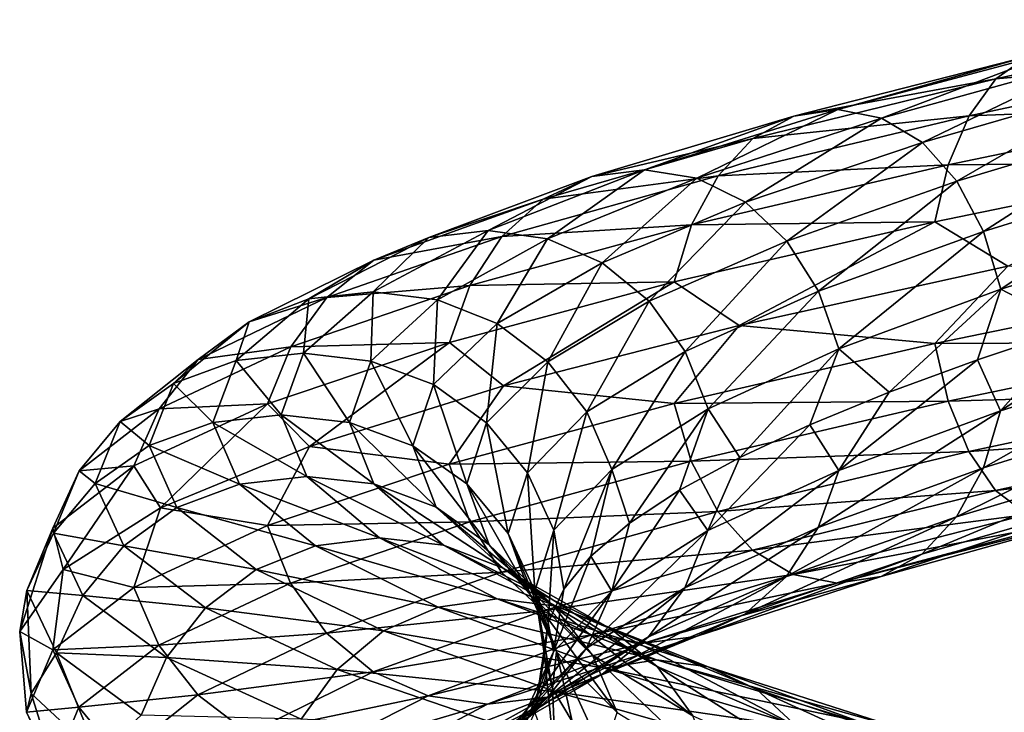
# Model space of a CAD drawing. Header units: metres. Extents: x -109 to 109, y -917 to 389.
# Tile 346 of 656: x -18.97 to -8.7, y -633.51 to -626.28. Entities that reach past the tile are written whole.
import ezdxf

# ---------------------------------------------------------------- set-up
doc = ezdxf.new("R2010")
doc.units = ezdxf.units.M
doc.layers.add('solid_24503124_XXX_01_SW0001', color=7, linetype='CONTINUOUS')

msp = doc.modelspace()

# ---------------------------------------------------------------- linework, layer by layer
at = {"layer": 'solid_24503124_XXX_01_SW0001'}
for points in [[(-5.976475, -626.277588, 17.4974), (-8.784399, -626.89386, 16.208057), (-6.167655, -626.664734, 18.034536)], [(-8.454098, -626.662354, 15.629472), (-8.784399, -626.89386, 16.208057), (-5.976475, -626.277588, 17.4974)], [(-8.098145, -626.593201, 15.009102), (-10.436078, -627.215271, 13.385393), (-8.454098, -626.662354, 15.629472)], [(-9.977529, -627.306458, 12.839866), (-10.436078, -627.215271, 13.385393), (-8.098145, -626.593201, 15.009102)], [(-7.742322, -626.685547, 14.391776), (-9.977529, -627.306458, 12.839866), (-8.098145, -626.593201, 15.009102)], [(-8.454098, -626.662354, 15.629472), (-10.894793, -627.285706, 13.933937), (-8.784399, -626.89386, 16.208057)], [(-10.436078, -627.215271, 13.385393), (-10.894793, -627.285706, 13.933937), (-8.454098, -626.662354, 15.629472)], [(-9.552366, -627.558472, 12.336984), (-9.977529, -627.306458, 12.839866), (-7.742322, -626.685547, 14.391776)], [(-7.412407, -626.938721, 13.822322), (-9.552366, -627.558472, 12.336984), (-7.742322, -626.685547, 14.391776)], [(-6.167655, -626.664734, 18.034536), (-9.065401, -627.281738, 16.703617), (-6.315049, -627.175293, 18.452356)], [(-8.784399, -626.89386, 16.208057), (-9.065401, -627.281738, 16.703617), (-6.167655, -626.664734, 18.034536)], [(-8.784399, -626.89386, 16.208057), (-11.320453, -627.518433, 14.445874), (-9.065401, -627.281738, 16.703617)], [(-10.894793, -627.285706, 13.933937), (-11.320453, -627.518433, 14.445874), (-8.784399, -626.89386, 16.208057)], [(-9.190987, -627.963806, 11.912879), (-9.552366, -627.558472, 12.336984), (-7.412407, -626.938721, 13.822322)], [(-7.131985, -627.345093, 13.341633), (-9.190987, -627.963806, 11.912879), (-7.412407, -626.938721, 13.822322)], [(-10.436078, -627.215271, 13.385393), (-12.453559, -627.844116, 11.379299), (-10.894793, -627.285706, 13.933937)], [(-11.906364, -627.933716, 10.922374), (-12.453559, -627.844116, 11.379299), (-10.436078, -627.215271, 13.385393)], [(-9.977529, -627.306458, 12.839866), (-11.906364, -627.933716, 10.922374), (-10.436078, -627.215271, 13.385393)], [(-6.315049, -627.175293, 18.452356), (-9.282045, -627.792847, 17.089382), (-6.409888, -627.769226, 18.72583)], [(-9.065401, -627.281738, 16.703617), (-9.282045, -627.792847, 17.089382), (-6.315049, -627.175293, 18.452356)], [(-10.894793, -627.285706, 13.933937), (-13.000952, -627.916077, 11.839211), (-11.320453, -627.518433, 14.445874)], [(-12.453559, -627.844116, 11.379299), (-13.000952, -627.916077, 11.839211), (-10.894793, -627.285706, 13.933937)], [(-11.399011, -628.184265, 10.50164), (-11.906364, -627.933716, 10.922374), (-9.977529, -627.306458, 12.839866)], [(-9.065401, -627.281738, 16.703617), (-11.682579, -627.907288, 14.884733), (-9.282045, -627.792847, 17.089382)], [(-11.320453, -627.518433, 14.445874), (-11.682579, -627.907288, 14.884733), (-9.065401, -627.281738, 16.703617)], [(-9.552366, -627.558472, 12.336984), (-11.399011, -628.184265, 10.50164), (-9.977529, -627.306458, 12.839866)], [(-8.912709, -628.488281, 11.590008), (-9.190987, -627.963806, 11.912879), (-7.131985, -627.345093, 13.341633)], [(-6.916048, -627.870361, 12.975189), (-8.912709, -628.488281, 11.590008), (-7.131985, -627.345093, 13.341633)], [(-11.320453, -627.518433, 14.445874), (-13.508899, -628.150208, 12.268903), (-11.682579, -627.907288, 14.884733)], [(-13.000952, -627.916077, 11.839211), (-13.508899, -628.150208, 12.268903), (-11.320453, -627.518433, 14.445874)], [(-10.967769, -628.588379, 10.147362), (-11.399011, -628.184265, 10.50164), (-9.552366, -627.558472, 12.336984)], [(-9.190987, -627.963806, 11.912879), (-10.967769, -628.588379, 10.147362), (-9.552366, -627.558472, 12.336984)], [(-12.453559, -627.844116, 11.379299), (-14.085678, -628.478516, 9.050727), (-13.000952, -627.916077, 11.839211)], [(-13.46677, -628.566345, 8.696571), (-14.085678, -628.478516, 9.050727), (-12.453559, -627.844116, 11.379299)], [(-11.906364, -627.933716, 10.922374), (-13.46677, -628.566345, 8.696571), (-12.453559, -627.844116, 11.379299)], [(-9.282045, -627.792847, 17.089382), (-11.961768, -628.419189, 15.226783), (-9.421443, -628.387146, 17.342232)], [(-11.682579, -627.907288, 14.884733), (-11.961768, -628.419189, 15.226783), (-9.282045, -627.792847, 17.089382)], [(-6.409888, -627.769226, 18.72583), (-9.421443, -628.387146, 17.342232), (-8.659699, -628.852173, 17.876352)], [(-9.282045, -627.792847, 17.089382), (-9.421443, -628.387146, 17.342232), (-6.409888, -627.769226, 18.72583)], [(-13.000952, -627.916077, 11.839211), (-14.704811, -628.552307, 9.407832), (-13.508899, -628.150208, 12.268903)], [(-14.085678, -628.478516, 9.050727), (-14.704811, -628.552307, 9.407832), (-13.000952, -627.916077, 11.839211)], [(-11.682579, -627.907288, 14.884733), (-13.941031, -628.540283, 12.637792), (-11.961768, -628.419189, 15.226783)], [(-13.508899, -628.150208, 12.268903), (-13.941031, -628.540283, 12.637792), (-11.682579, -627.907288, 14.884733)], [(-12.892925, -628.815247, 8.371126), (-13.46677, -628.566345, 8.696571), (-11.906364, -627.933716, 10.922374)], [(-11.399011, -628.184265, 10.50164), (-12.892925, -628.815247, 8.371126), (-11.906364, -627.933716, 10.922374)], [(-8.734145, -629.091125, 11.387477), (-8.912709, -628.488281, 11.590008), (-6.916048, -627.870361, 12.975189)], [(-6.777487, -628.473633, 12.744699), (-8.734145, -629.091125, 11.387477), (-6.916048, -627.870361, 12.975189)], [(-10.635695, -629.111938, 9.878259), (-10.967769, -628.588379, 10.147362), (-9.190987, -627.963806, 11.912879)], [(-8.912709, -628.488281, 11.590008), (-10.635695, -629.111938, 9.878259), (-9.190987, -627.963806, 11.912879)], [(-13.508899, -628.150208, 12.268903), (-15.279328, -628.788086, 9.742125), (-13.941031, -628.540283, 12.637792)], [(-14.704811, -628.552307, 9.407832), (-15.279328, -628.788086, 9.742125), (-13.508899, -628.150208, 12.268903)], [(-12.405167, -629.217957, 8.097839), (-12.892925, -628.815247, 8.371126), (-11.399011, -628.184265, 10.50164)], [(-10.967769, -628.588379, 10.147362), (-12.405167, -629.217957, 8.097839), (-11.399011, -628.184265, 10.50164)], [(-11.961768, -628.419189, 15.226783), (-14.274194, -629.053101, 12.925896), (-12.141411, -629.013916, 15.451504)], [(-13.941031, -628.540283, 12.637792), (-14.274194, -629.053101, 12.925896), (-11.961768, -628.419189, 15.226783)], [(-9.421443, -628.387146, 17.342232), (-12.141411, -629.013916, 15.451504), (-11.462812, -629.471924, 16.126774)], [(-11.961768, -628.419189, 15.226783), (-12.141411, -629.013916, 15.451504), (-9.421443, -628.387146, 17.342232)], [(-9.421443, -628.387146, 17.342232), (-11.462812, -629.471924, 16.126774), (-8.659699, -628.852173, 17.876352)], [(-14.704811, -628.552307, 9.407832), (-15.956569, -629.193054, 6.716313), (-15.279328, -628.788086, 9.742125)], [(-15.284733, -629.11731, 6.472969), (-15.956569, -629.193054, 6.716313), (-14.704811, -628.552307, 9.407832)], [(-13.941031, -628.540283, 12.637792), (-15.768094, -629.179565, 10.029854), (-14.274194, -629.053101, 12.925896)], [(-15.279328, -628.788086, 9.742125), (-15.768094, -629.179565, 10.029854), (-13.941031, -628.540283, 12.637792)], [(-14.085678, -628.478516, 9.050727), (-15.284733, -629.11731, 6.472969), (-14.704811, -628.552307, 9.407832)], [(-14.613139, -629.203125, 6.232532), (-15.284733, -629.11731, 6.472969), (-14.085678, -628.478516, 9.050727)], [(-13.46677, -628.566345, 8.696571), (-14.613139, -629.203125, 6.232532), (-14.085678, -628.478516, 9.050727)], [(-13.990445, -629.450195, 6.012525), (-14.613139, -629.203125, 6.232532), (-13.46677, -628.566345, 8.696571)], [(-12.892925, -628.815247, 8.371126), (-13.990445, -629.450195, 6.012525), (-13.46677, -628.566345, 8.696571)], [(-10.422613, -629.714172, 9.71023), (-10.635695, -629.111938, 9.878259), (-8.912709, -628.488281, 11.590008)], [(-8.734145, -629.091125, 11.387477), (-10.422613, -629.714172, 9.71023), (-8.912709, -628.488281, 11.590008)], [(-6.777487, -628.473633, 12.744699), (-7.968776, -629.491333, 11.871436), (-8.734145, -629.091125, 11.387477)], [(-12.029572, -629.740417, 7.891104), (-12.405167, -629.217957, 8.097839), (-10.967769, -628.588379, 10.147362)], [(-10.635695, -629.111938, 9.878259), (-12.029572, -629.740417, 7.891104), (-10.967769, -628.588379, 10.147362)], [(-15.279328, -628.788086, 9.742125), (-16.579992, -629.430664, 6.945043), (-15.768094, -629.179565, 10.029854)], [(-15.956569, -629.193054, 6.716313), (-16.579992, -629.430664, 6.945043), (-15.279328, -628.788086, 9.742125)], [(-13.461165, -629.851318, 5.82886), (-13.990445, -629.450195, 6.012525), (-12.892925, -628.815247, 8.371126)], [(-12.405167, -629.217957, 8.097839), (-13.461165, -629.851318, 5.82886), (-12.892925, -628.815247, 8.371126)], [(-8.659699, -628.852173, 17.876352), (-11.462812, -629.471924, 16.126774), (-9.422402, -629.657349, 17.366072)], [(-8.659699, -628.852173, 17.876352), (-9.422402, -629.657349, 17.366072), (-6.410541, -629.039429, 18.749811)], [(-14.274194, -629.053101, 12.925896), (-16.144918, -629.693481, 10.255386), (-14.488564, -629.648499, 13.115907)], [(-15.768094, -629.179565, 10.029854), (-16.144918, -629.693481, 10.255386), (-14.274194, -629.053101, 12.925896)], [(-12.141411, -629.013916, 15.451504), (-14.488564, -629.648499, 13.115907), (-13.923342, -630.10083, 13.913366)], [(-14.274194, -629.053101, 12.925896), (-14.488564, -629.648499, 13.115907), (-12.141411, -629.013916, 15.451504)], [(-12.141411, -629.013916, 15.451504), (-13.923342, -630.10083, 13.913366), (-11.462812, -629.471924, 16.126774)], [(-6.410541, -629.039429, 18.749811), (-9.422402, -629.657349, 17.366072), (-6.316271, -629.643127, 18.498821)], [(-15.768094, -629.179565, 10.029854), (-17.110365, -629.823792, 7.142966), (-16.144918, -629.693481, 10.255386)], [(-16.579992, -629.430664, 6.945043), (-17.110365, -629.823792, 7.142966), (-15.768094, -629.179565, 10.029854)], [(-15.284733, -629.11731, 6.472969), (-16.011827, -629.759033, 3.725676), (-15.956569, -629.193054, 6.716313)], [(-15.308287, -629.842712, 3.606407), (-16.011827, -629.759033, 3.725676), (-15.284733, -629.11731, 6.472969)], [(-14.613139, -629.203125, 6.232532), (-15.308287, -629.842712, 3.606407), (-15.284733, -629.11731, 6.472969)], [(-11.788564, -630.341919, 7.763095), (-12.029572, -629.740417, 7.891104), (-10.635695, -629.111938, 9.878259)], [(-10.422613, -629.714172, 9.71023), (-11.788564, -630.341919, 7.763095), (-10.635695, -629.111938, 9.878259)], [(-8.734145, -629.091125, 11.387477), (-9.897945, -630.168091, 10.166389), (-10.422613, -629.714172, 9.71023)], [(-8.734145, -629.091125, 11.387477), (-8.975469, -629.829346, 11.063806), (-9.897945, -630.168091, 10.166389)], [(-8.734145, -629.091125, 11.387477), (-7.968776, -629.491333, 11.871436), (-8.975469, -629.829346, 11.063806)], [(-8.735382, -630.361328, 11.411124), (-7.968776, -629.491333, 11.871436), (-6.891468, -629.155762, 12.577722)], [(-6.778447, -629.743896, 12.768539), (-8.735382, -630.361328, 11.411124), (-6.891468, -629.155762, 12.577722)], [(-15.956569, -629.193054, 6.716313), (-16.715624, -629.836914, 3.847808), (-16.579992, -629.430664, 6.945043)], [(-16.011827, -629.759033, 3.725676), (-16.715624, -629.836914, 3.847808), (-15.956569, -629.193054, 6.716313)], [(-14.655971, -630.08783, 3.498746), (-15.308287, -629.842712, 3.606407), (-14.613139, -629.203125, 6.232532)], [(-13.990445, -629.450195, 6.012525), (-14.655971, -630.08783, 3.498746), (-14.613139, -629.203125, 6.232532)], [(-13.053599, -630.37262, 5.691137), (-13.461165, -629.851318, 5.82886), (-12.405167, -629.217957, 8.097839)], [(-12.029572, -629.740417, 7.891104), (-13.053599, -630.37262, 5.691137), (-12.405167, -629.217957, 8.097839)], [(-16.579992, -629.430664, 6.945043), (-17.368702, -630.076477, 3.964061), (-17.110365, -629.823792, 7.142966)], [(-16.715624, -629.836914, 3.847808), (-17.368702, -630.076477, 3.964061), (-16.579992, -629.430664, 6.945043)], [(-14.101513, -630.487305, 3.410573), (-14.655971, -630.08783, 3.498746), (-13.990445, -629.450195, 6.012525)], [(-13.461165, -629.851318, 5.82886), (-14.101513, -630.487305, 3.410573), (-13.990445, -629.450195, 6.012525)], [(-11.462812, -629.471924, 16.126774), (-13.923342, -630.10083, 13.913366), (-12.142647, -630.28418, 15.475151)], [(-11.462812, -629.471924, 16.126774), (-12.142647, -630.28418, 15.475151), (-9.422402, -629.657349, 17.366072)], [(-8.735382, -630.361328, 11.411124), (-8.975469, -629.829346, 11.063806), (-7.968776, -629.491333, 11.871436)], [(-16.144918, -629.693481, 10.255386), (-17.519268, -630.338867, 7.29926), (-16.387383, -630.289551, 10.405135)], [(-17.110365, -629.823792, 7.142966), (-17.519268, -630.338867, 7.29926), (-16.144918, -629.693481, 10.255386)], [(-14.488564, -629.648499, 13.115907), (-16.387383, -630.289551, 10.405135), (-15.950678, -630.733643, 11.319078)], [(-16.144918, -629.693481, 10.255386), (-16.387383, -630.289551, 10.405135), (-14.488564, -629.648499, 13.115907)], [(-14.488564, -629.648499, 13.115907), (-15.950678, -630.733643, 11.319078), (-13.923342, -630.10083, 13.913366)], [(-9.422402, -629.657349, 17.366072), (-12.142647, -630.28418, 15.475151), (-9.283841, -630.260681, 17.135582)], [(-9.422402, -629.657349, 17.366072), (-9.283841, -630.260681, 17.135582), (-6.316271, -629.643127, 18.498821)], [(-6.316271, -629.643127, 18.498821), (-9.283841, -630.260681, 17.135582), (-6.169358, -630.168884, 18.100428)], [(-16.011827, -629.759033, 3.725676), (-16.245369, -630.402222, 0.893281), (-16.715624, -629.836914, 3.847808)], [(-15.531566, -630.483765, 0.89892), (-16.245369, -630.402222, 0.893281), (-16.011827, -629.759033, 3.725676)], [(-15.308287, -629.842712, 3.606407), (-15.531566, -630.483765, 0.89892), (-16.011827, -629.759033, 3.725676)], [(-12.792074, -630.973328, 5.607411), (-13.053599, -630.37262, 5.691137), (-12.029572, -629.740417, 7.891104)], [(-11.788564, -630.341919, 7.763095), (-12.792074, -630.973328, 5.607411), (-12.029572, -629.740417, 7.891104)], [(-10.422613, -629.714172, 9.71023), (-11.459039, -630.847961, 8.134354), (-11.788564, -630.341919, 7.763095)], [(-10.422613, -629.714172, 9.71023), (-10.72753, -630.507324, 9.188034), (-11.459039, -630.847961, 8.134354)], [(-10.422613, -629.714172, 9.71023), (-9.897945, -630.168091, 10.166389), (-10.72753, -630.507324, 9.188034)], [(-8.915024, -630.956116, 11.635845), (-8.735382, -630.361328, 11.411124), (-6.778447, -629.743896, 12.768539)], [(-6.917844, -630.338135, 13.021389), (-8.915024, -630.956116, 11.635845), (-6.778447, -629.743896, 12.768539)], [(-17.110365, -629.823792, 7.142966), (-17.924305, -630.471252, 4.066294), (-17.519268, -630.338867, 7.29926)], [(-17.368702, -630.076477, 3.964061), (-17.924305, -630.471252, 4.066294), (-17.110365, -629.823792, 7.142966)], [(-16.715624, -629.836914, 3.847808), (-16.959429, -630.4823, 0.890461), (-17.368702, -630.076477, 3.964061)], [(-16.245369, -630.402222, 0.893281), (-16.959429, -630.4823, 0.890461), (-16.715624, -629.836914, 3.847808)], [(-14.869736, -630.726868, 0.907071), (-15.531566, -630.483765, 0.89892), (-15.308287, -629.842712, 3.606407)], [(-14.655971, -630.08783, 3.498746), (-14.869736, -630.726868, 0.907071), (-15.308287, -629.842712, 3.606407)], [(-13.674559, -631.007324, 3.346382), (-14.101513, -630.487305, 3.410573), (-13.461165, -629.851318, 5.82886)], [(-13.053599, -630.37262, 5.691137), (-13.674559, -631.007324, 3.346382), (-13.461165, -629.851318, 5.82886)], [(-10.424088, -630.984436, 9.733639), (-9.897945, -630.168091, 10.166389), (-8.975469, -629.829346, 11.063806)], [(-8.735382, -630.361328, 11.411124), (-10.424088, -630.984436, 9.733639), (-8.975469, -629.829346, 11.063806)], [(-17.368702, -630.076477, 3.964061), (-17.622034, -630.723877, 0.890765), (-17.924305, -630.471252, 4.066294)], [(-16.959429, -630.4823, 0.890461), (-17.622034, -630.723877, 0.890765), (-17.368702, -630.076477, 3.964061)], [(-13.923342, -630.10083, 13.913366), (-15.950678, -630.733643, 11.319078), (-14.490039, -630.918701, 13.139315)], [(-14.307191, -631.124634, 0.917337), (-14.869736, -630.726868, 0.907071), (-14.655971, -630.08783, 3.498746)], [(-14.101513, -630.487305, 3.410573), (-14.307191, -631.124634, 0.917337), (-14.655971, -630.08783, 3.498746)], [(-13.923342, -630.10083, 13.913366), (-14.490039, -630.918701, 13.139315), (-12.142647, -630.28418, 15.475151)], [(-10.424088, -630.984436, 9.733639), (-10.72753, -630.507324, 9.188034), (-9.897945, -630.168091, 10.166389)], [(-9.283841, -630.260681, 17.135582), (-9.067904, -630.78595, 16.769138), (-6.169358, -630.168884, 18.100428)], [(-6.169358, -630.168884, 18.100428), (-9.067904, -630.78595, 16.769138), (-5.978573, -630.575989, 17.578249)], [(-16.387383, -630.289551, 10.405135), (-17.782372, -630.93573, 7.404459), (-17.503218, -631.375366, 8.396567)], [(-17.519268, -630.338867, 7.29926), (-17.782372, -630.93573, 7.404459), (-16.387383, -630.289551, 10.405135)], [(-16.387383, -630.289551, 10.405135), (-17.503218, -631.375366, 8.396567), (-15.950678, -630.733643, 11.319078)], [(-12.142647, -630.28418, 15.475151), (-14.490039, -630.918701, 13.139315), (-11.964083, -630.886963, 15.27262)], [(-12.142647, -630.28418, 15.475151), (-11.964083, -630.886963, 15.27262), (-9.283841, -630.260681, 17.135582)], [(-9.283841, -630.260681, 17.135582), (-11.964083, -630.886963, 15.27262), (-9.067904, -630.78595, 16.769138)], [(-17.519268, -630.338867, 7.29926), (-18.352659, -630.987671, 4.148815), (-17.782372, -630.93573, 7.404459)], [(-17.924305, -630.471252, 4.066294), (-18.352659, -630.987671, 4.148815), (-17.519268, -630.338867, 7.29926)], [(-16.245369, -630.402222, 0.893281), (-15.978674, -631.04541, -1.93576), (-16.959429, -630.4823, 0.890461)], [(-15.27659, -631.124756, -1.805361), (-15.978674, -631.04541, -1.93576), (-16.245369, -630.402222, 0.893281)], [(-15.531566, -630.483765, 0.89892), (-15.27659, -631.124756, -1.805361), (-16.245369, -630.402222, 0.893281)], [(-13.400593, -631.607239, 3.309841), (-13.674559, -631.007324, 3.346382), (-13.053599, -630.37262, 5.691137)], [(-12.792074, -630.973328, 5.607411), (-13.400593, -631.607239, 3.309841), (-13.053599, -630.37262, 5.691137)], [(-11.788564, -630.341919, 7.763095), (-12.607936, -631.534851, 5.834359), (-12.792074, -630.973328, 5.607411)], [(-11.788564, -630.341919, 7.763095), (-12.087983, -631.190613, 7.012833), (-12.607936, -631.534851, 5.834359)], [(-11.788564, -630.341919, 7.763095), (-11.459039, -630.847961, 8.134354), (-12.087983, -631.190613, 7.012833)], [(-10.638458, -631.579773, 9.923649), (-10.424088, -630.984436, 9.733639), (-8.735382, -630.361328, 11.411124)], [(-8.915024, -630.956116, 11.635845), (-10.638458, -631.579773, 9.923649), (-8.735382, -630.361328, 11.411124)], [(-9.194213, -631.467957, 11.977895), (-8.915024, -630.956116, 11.635845), (-6.917844, -630.338135, 13.021389)], [(-7.134489, -630.849243, 13.407154), (-9.194213, -631.467957, 11.977895), (-6.917844, -630.338135, 13.021389)], [(-17.924305, -630.471252, 4.066294), (-18.18574, -631.120422, 0.894356), (-18.352659, -630.987671, 4.148815)], [(-17.622034, -630.723877, 0.890765), (-18.18574, -631.120422, 0.894356), (-17.924305, -630.471252, 4.066294)], [(-16.959429, -630.4823, 0.890461), (-16.681013, -631.127625, -2.063385), (-17.622034, -630.723877, 0.890765)], [(-15.978674, -631.04541, -1.93576), (-16.681013, -631.127625, -2.063385), (-16.959429, -630.4823, 0.890461)], [(-14.625625, -631.365845, -1.681533), (-15.27659, -631.124756, -1.805361), (-15.531566, -630.483765, 0.89892)], [(-14.869736, -630.726868, 0.907071), (-14.625625, -631.365845, -1.681533), (-15.531566, -630.483765, 0.89892)], [(-13.874009, -631.64325, 0.928949), (-14.307191, -631.124634, 0.917337), (-14.101513, -630.487305, 3.410573)], [(-13.674559, -631.007324, 3.346382), (-13.874009, -631.64325, 0.928949), (-14.101513, -630.487305, 3.410573)], [(-11.790233, -631.612183, 7.786226), (-11.459039, -630.847961, 8.134354), (-10.72753, -630.507324, 9.188034)], [(-10.424088, -630.984436, 9.733639), (-11.790233, -631.612183, 7.786226), (-10.72753, -630.507324, 9.188034)], [(-9.067904, -630.78595, 16.769138), (-8.787482, -631.192261, 16.28845), (-5.978573, -630.575989, 17.578249)], [(-5.978573, -630.575989, 17.578249), (-8.787482, -631.192261, 16.28845), (-5.754114, -630.830017, 16.959982)], [(-17.622034, -630.723877, 0.890765), (-17.332741, -631.371277, -2.178893), (-18.18574, -631.120422, 0.894356)], [(-16.681013, -631.127625, -2.063385), (-17.332741, -631.371277, -2.178893), (-17.622034, -630.723877, 0.890765)], [(-15.950678, -630.733643, 11.319078), (-17.503218, -631.375366, 8.396567), (-16.389051, -631.559814, 10.428267)], [(-15.950678, -630.733643, 11.319078), (-16.389051, -631.559814, 10.428267), (-14.490039, -630.918701, 13.139315)], [(-14.072315, -631.761902, -1.572945), (-14.625625, -631.365845, -1.681533), (-14.869736, -630.726868, 0.907071)], [(-14.307191, -631.124634, 0.917337), (-14.072315, -631.761902, -1.572945), (-14.869736, -630.726868, 0.907071)], [(-11.964083, -630.886963, 15.27262), (-11.685806, -631.411499, 14.949749), (-9.067904, -630.78595, 16.769138)], [(-9.067904, -630.78595, 16.769138), (-11.685806, -631.411499, 14.949749), (-8.787482, -631.192261, 16.28845)], [(-8.787482, -631.192261, 16.28845), (-8.457567, -631.445435, 15.718996), (-5.754114, -630.830017, 16.959982)], [(-17.782372, -630.93573, 7.404459), (-18.628279, -631.585327, 4.206545), (-18.520102, -632.018738, 5.26058)], [(-18.352659, -630.987671, 4.148815), (-18.628279, -631.585327, 4.206545), (-17.782372, -630.93573, 7.404459)], [(-17.782372, -630.93573, 7.404459), (-18.520102, -632.018738, 5.26058), (-17.503218, -631.375366, 8.396567)], [(-14.490039, -630.918701, 13.139315), (-16.389051, -631.559814, 10.428267), (-14.276956, -631.520935, 12.971287)], [(-14.490039, -630.918701, 13.139315), (-14.276956, -631.520935, 12.971287), (-11.964083, -630.886963, 15.27262)], [(-11.964083, -630.886963, 15.27262), (-14.276956, -631.520935, 12.971287), (-11.685806, -631.411499, 14.949749)], [(-11.790233, -631.612183, 7.786226), (-12.087983, -631.190613, 7.012833), (-11.459039, -630.847961, 8.134354)], [(-9.55634, -631.856873, 12.416754), (-9.194213, -631.467957, 11.977895), (-7.134489, -630.849243, 13.407154)], [(-7.41549, -631.237183, 13.902714), (-9.55634, -631.856873, 12.416754), (-7.134489, -630.849243, 13.407154)], [(-18.352659, -630.987671, 4.148815), (-18.620342, -631.638123, 0.900826), (-18.628279, -631.585327, 4.206545)], [(-18.18574, -631.120422, 0.894356), (-18.620342, -631.638123, 0.900826), (-18.352659, -630.987671, 4.148815)], [(-13.596047, -632.242371, 0.941047), (-13.874009, -631.64325, 0.928949), (-13.674559, -631.007324, 3.346382)], [(-13.400593, -631.607239, 3.309841), (-13.596047, -632.242371, 0.941047), (-13.674559, -631.007324, 3.346382)], [(-12.792074, -630.973328, 5.607411), (-13.295287, -632.224182, 3.360804), (-13.400593, -631.607239, 3.309841)], [(-12.792074, -630.973328, 5.607411), (-13.01157, -631.879272, 4.614033), (-13.295287, -632.224182, 3.360804)], [(-12.792074, -630.973328, 5.607411), (-12.607936, -631.534851, 5.834359), (-13.01157, -631.879272, 4.614033)], [(-12.032697, -632.208252, 7.935976), (-11.790233, -631.612183, 7.786226), (-10.424088, -630.984436, 9.733639)], [(-10.638458, -631.579773, 9.923649), (-12.032697, -632.208252, 7.935976), (-10.424088, -630.984436, 9.733639)], [(-10.97162, -632.09259, 10.211754), (-10.638458, -631.579773, 9.923649), (-8.915024, -630.956116, 11.635845)], [(-9.194213, -631.467957, 11.977895), (-10.97162, -632.09259, 10.211754), (-8.915024, -630.956116, 11.635845)], [(-18.18574, -631.120422, 0.894356), (-17.887192, -631.76947, -2.273827), (-18.620342, -631.638123, 0.900826)], [(-17.332741, -631.371277, -2.178893), (-17.887192, -631.76947, -2.273827), (-18.18574, -631.120422, 0.894356)], [(-16.681013, -631.127625, -2.063385), (-15.887053, -631.771301, -4.922893), (-17.332741, -631.371277, -2.178893)], [(-15.978674, -631.04541, -1.93576), (-15.218143, -631.687012, -4.674435), (-16.681013, -631.127625, -2.063385)], [(-15.218143, -631.687012, -4.674435), (-15.887053, -631.771301, -4.922893), (-16.681013, -631.127625, -2.063385)], [(-14.549476, -631.764221, -4.423247), (-15.218143, -631.687012, -4.674435), (-15.978674, -631.04541, -1.93576)], [(-15.27659, -631.124756, -1.805361), (-14.549476, -631.764221, -4.423247), (-15.978674, -631.04541, -1.93576)], [(-13.929495, -632.003357, -4.187424), (-14.549476, -631.764221, -4.423247), (-15.27659, -631.124756, -1.805361)], [(-14.625625, -631.365845, -1.681533), (-13.929495, -632.003357, -4.187424), (-15.27659, -631.124756, -1.805361)], [(-13.646245, -632.279175, -1.485621), (-14.072315, -631.761902, -1.572945), (-14.307191, -631.124634, 0.917337)], [(-13.874009, -631.64325, 0.928949), (-13.646245, -632.279175, -1.485621), (-14.307191, -631.124634, 0.917337)], [(-12.793884, -632.243591, 5.630236), (-12.607936, -631.534851, 5.834359), (-12.087983, -631.190613, 7.012833)], [(-11.790233, -631.612183, 7.786226), (-12.793884, -632.243591, 5.630236), (-12.087983, -631.190613, 7.012833)], [(-11.685806, -631.411499, 14.949749), (-11.324426, -631.816833, 14.525644), (-8.787482, -631.192261, 16.28845)], [(-8.787482, -631.192261, 16.28845), (-11.324426, -631.816833, 14.525644), (-8.457567, -631.445435, 15.718996)], [(-9.981999, -632.089539, 12.92869), (-9.55634, -631.856873, 12.416754), (-7.41549, -631.237183, 13.902714)], [(-7.745792, -631.468689, 14.4813), (-9.981999, -632.089539, 12.92869), (-7.41549, -631.237183, 13.902714)], [(-17.503218, -631.375366, 8.396567), (-18.520102, -632.018738, 5.26058), (-17.784182, -632.205994, 7.427283)], [(-17.332741, -631.371277, -2.178893), (-16.507761, -632.016907, -5.150527), (-17.887192, -631.76947, -2.273827)], [(-17.503218, -631.375366, 8.396567), (-17.784182, -632.205994, 7.427283), (-16.389051, -631.559814, 10.428267)], [(-15.887053, -631.771301, -4.922893), (-16.507761, -632.016907, -5.150527), (-17.332741, -631.371277, -2.178893)], [(-13.402521, -632.397766, -3.983642), (-13.929495, -632.003357, -4.187424), (-14.625625, -631.365845, -1.681533)], [(-14.072315, -631.761902, -1.572945), (-13.402521, -632.397766, -3.983642), (-14.625625, -631.365845, -1.681533)], [(-14.276956, -631.520935, 12.971287), (-13.944882, -632.044495, 12.702184), (-11.685806, -631.411499, 14.949749)], [(-11.685806, -631.411499, 14.949749), (-13.944882, -632.044495, 12.702184), (-11.324426, -631.816833, 14.525644)], [(-11.324426, -631.816833, 14.525644), (-10.899263, -632.068848, 14.022761), (-8.457567, -631.445435, 15.718996)], [(-8.457567, -631.445435, 15.718996), (-10.899263, -632.068848, 14.022761), (-8.101744, -631.537842, 15.10167)], [(-16.389051, -631.559814, 10.428267), (-16.148043, -632.161316, 10.300258), (-14.276956, -631.520935, 12.971287)], [(-14.276956, -631.520935, 12.971287), (-16.148043, -632.161316, 10.300258), (-13.944882, -632.044495, 12.702184)], [(-12.793884, -632.243591, 5.630236), (-13.01157, -631.879272, 4.614033), (-12.607936, -631.534851, 5.834359)], [(-11.403752, -632.482727, 10.580643), (-10.97162, -632.09259, 10.211754), (-9.194213, -631.467957, 11.977895)], [(-9.55634, -631.856873, 12.416754), (-11.403752, -632.482727, 10.580643), (-9.194213, -631.467957, 11.977895)], [(-10.899263, -632.068848, 14.022761), (-10.440715, -632.159973, 13.477235), (-8.101744, -631.537842, 15.10167)], [(-10.440715, -632.159973, 13.477235), (-9.981999, -632.089539, 12.92869), (-7.745792, -631.468689, 14.4813)], [(-8.101744, -631.537842, 15.10167), (-10.440715, -632.159973, 13.477235), (-7.745792, -631.468689, 14.4813)], [(-18.628279, -631.585327, 4.206545), (-18.974487, -632.665405, 1.989853), (-18.520102, -632.018738, 5.26058)], [(-18.628279, -631.585327, 4.206545), (-18.899982, -632.236633, 0.909622), (-18.974487, -632.665405, 1.989853)], [(-18.620342, -631.638123, 0.900826), (-18.899982, -632.236633, 0.909622), (-18.628279, -631.585327, 4.206545)], [(-18.620342, -631.638123, 0.900826), (-18.314659, -632.288513, -2.343318), (-18.899982, -632.236633, 0.909622)], [(-17.887192, -631.76947, -2.273827), (-18.314659, -632.288513, -2.343318), (-18.620342, -631.638123, 0.900826)], [(-16.389051, -631.559814, 10.428267), (-17.784182, -632.205994, 7.427283), (-16.148043, -632.161316, 10.300258)], [(-13.372847, -632.877441, -1.42494), (-13.646245, -632.279175, -1.485621), (-13.874009, -631.64325, 0.928949)], [(-13.596047, -632.242371, 0.941047), (-13.372847, -632.877441, -1.42494), (-13.874009, -631.64325, 0.928949)], [(-13.400593, -631.607239, 3.309841), (-13.457803, -632.570374, 2.082754), (-13.596047, -632.242371, 0.941047)], [(-13.400593, -631.607239, 3.309841), (-13.295287, -632.224182, 3.360804), (-13.457803, -632.570374, 2.082754)], [(-13.056989, -632.840454, 5.735435), (-12.793884, -632.243591, 5.630236), (-11.790233, -631.612183, 7.786226)], [(-12.032697, -632.208252, 7.935976), (-13.056989, -632.840454, 5.735435), (-11.790233, -631.612183, 7.786226)], [(-12.409522, -632.722168, 8.161509), (-12.032697, -632.208252, 7.935976), (-10.638458, -631.579773, 9.923649)], [(-10.97162, -632.09259, 10.211754), (-12.409522, -632.722168, 8.161509), (-10.638458, -631.579773, 9.923649)], [(-15.218143, -631.687012, -4.674435), (-13.990027, -632.3255, -7.23821), (-15.887053, -631.771301, -4.922893)], [(-13.375322, -632.400757, -6.873917), (-13.990027, -632.3255, -7.23821), (-15.218143, -631.687012, -4.674435)], [(-14.549476, -631.764221, -4.423247), (-13.375322, -632.400757, -6.873917), (-15.218143, -631.687012, -4.674435)], [(-12.99673, -632.913757, -3.823015), (-13.402521, -632.397766, -3.983642), (-14.072315, -631.761902, -1.572945)], [(-13.646245, -632.279175, -1.485621), (-12.99673, -632.913757, -3.823015), (-14.072315, -631.761902, -1.572945)], [(-17.887192, -631.76947, -2.273827), (-17.035822, -632.416809, -5.340851), (-18.314659, -632.288513, -2.343318)], [(-16.507761, -632.016907, -5.150527), (-17.035822, -632.416809, -5.340851), (-17.887192, -631.76947, -2.273827)], [(-15.887053, -631.771301, -4.922893), (-14.604956, -632.411804, -7.599813), (-16.507761, -632.016907, -5.150527)], [(-13.990027, -632.3255, -7.23821), (-14.604956, -632.411804, -7.599813), (-15.887053, -631.771301, -4.922893)], [(-12.805374, -632.638062, -6.533225), (-13.375322, -632.400757, -6.873917), (-14.549476, -631.764221, -4.423247)], [(-13.929495, -632.003357, -4.187424), (-12.805374, -632.638062, -6.533225), (-14.549476, -631.764221, -4.423247)], [(-13.944882, -632.044495, 12.702184), (-13.51364, -632.448608, 12.347905), (-11.324426, -631.816833, 14.525644)], [(-11.324426, -631.816833, 14.525644), (-13.51364, -632.448608, 12.347905), (-10.899263, -632.068848, 14.022761)], [(-11.911699, -632.716797, 11.010334), (-11.403752, -632.482727, 10.580643), (-9.55634, -631.856873, 12.416754)], [(-9.981999, -632.089539, 12.92869), (-11.911699, -632.716797, 11.010334), (-9.55634, -631.856873, 12.416754)], [(-13.40249, -632.877502, 3.332339), (-13.295287, -632.224182, 3.360804), (-13.01157, -631.879272, 4.614033)], [(-12.793884, -632.243591, 5.630236), (-13.40249, -632.877502, 3.332339), (-13.01157, -631.879272, 4.614033)], [(-18.520102, -632.018738, 5.26058), (-18.974487, -632.665405, 1.989853), (-18.630177, -632.855591, 4.229043)], [(-18.520102, -632.018738, 5.26058), (-18.630177, -632.855591, 4.229043), (-17.784182, -632.205994, 7.427283)], [(-16.507761, -632.016907, -5.150527), (-15.175571, -632.659241, -7.932439), (-17.035822, -632.416809, -5.340851)], [(-14.604956, -632.411804, -7.599813), (-15.175571, -632.659241, -7.932439), (-16.507761, -632.016907, -5.150527)], [(-16.148043, -632.161316, 10.300258), (-15.772449, -632.683777, 10.093523), (-13.944882, -632.044495, 12.702184)], [(-13.944882, -632.044495, 12.702184), (-15.772449, -632.683777, 10.093523), (-13.51364, -632.448608, 12.347905)], [(-12.320928, -633.030884, -6.240306), (-12.805374, -632.638062, -6.533225), (-13.929495, -632.003357, -4.187424)], [(-13.402521, -632.397766, -3.983642), (-12.320928, -633.030884, -6.240306), (-13.929495, -632.003357, -4.187424)], [(-13.51364, -632.448608, 12.347905), (-13.006288, -632.699219, 11.927172), (-10.899263, -632.068848, 14.022761)], [(-10.899263, -632.068848, 14.022761), (-13.006288, -632.699219, 11.927172), (-10.440715, -632.159973, 13.477235)], [(-17.784182, -632.205994, 7.427283), (-17.522657, -632.806702, 7.343558), (-16.148043, -632.161316, 10.300258)], [(-16.148043, -632.161316, 10.300258), (-17.522657, -632.806702, 7.343558), (-15.772449, -632.683777, 10.093523)], [(-13.006288, -632.699219, 11.927172), (-12.459092, -632.788818, 11.470246), (-10.440715, -632.159973, 13.477235)], [(-12.898288, -633.113708, 8.449238), (-12.409522, -632.722168, 8.161509), (-10.97162, -632.09259, 10.211754)], [(-11.403752, -632.482727, 10.580643), (-12.898288, -633.113708, 8.449238), (-10.97162, -632.09259, 10.211754)], [(-12.459092, -632.788818, 11.470246), (-11.911699, -632.716797, 11.010334), (-9.981999, -632.089539, 12.92869)], [(-10.440715, -632.159973, 13.477235), (-12.459092, -632.788818, 11.470246), (-9.981999, -632.089539, 12.92869)], [(-18.899982, -632.236633, 0.909622), (-18.854004, -633.312927, -1.311179), (-18.974487, -632.665405, 1.989853)], [(-18.899982, -632.236633, 0.909622), (-18.589708, -632.887939, -2.383398), (-18.854004, -633.312927, -1.311179)], [(-18.314659, -632.288513, -2.343318), (-18.589708, -632.887939, -2.383398), (-18.899982, -632.236633, 0.909622)], [(-17.784182, -632.205994, 7.427283), (-18.630177, -632.855591, 4.229043), (-17.522657, -632.806702, 7.343558)], [(-13.67811, -633.475159, 3.390069), (-13.40249, -632.877502, 3.332339), (-12.793884, -632.243591, 5.630236)], [(-13.056989, -632.840454, 5.735435), (-13.67811, -633.475159, 3.390069), (-12.793884, -632.243591, 5.630236)], [(-13.596047, -632.242371, 0.941047), (-13.457803, -632.570374, 2.082754), (-13.497394, -632.916199, 0.797033)], [(-13.596047, -632.242371, 0.941047), (-13.497394, -632.916199, 0.797033), (-13.414037, -633.260803, -0.482076)], [(-13.596047, -632.242371, 0.941047), (-13.414037, -633.260803, -0.482076), (-13.372847, -632.877441, -1.42494)], [(-13.465892, -633.35553, 5.891729), (-13.056989, -632.840454, 5.735435), (-12.032697, -632.208252, 7.935976)], [(-12.409522, -632.722168, 8.161509), (-13.465892, -633.35553, 5.891729), (-12.032697, -632.208252, 7.935976)], [(-13.40249, -632.877502, 3.332339), (-13.457803, -632.570374, 2.082754), (-13.295287, -632.224182, 3.360804)], [(-18.314659, -632.288513, -2.343318), (-17.442944, -632.937134, -5.483885), (-18.589708, -632.887939, -2.383398)], [(-17.035822, -632.416809, -5.340851), (-17.442944, -632.937134, -5.483885), (-18.314659, -632.288513, -2.343318)], [(-13.990027, -632.3255, -7.23821), (-12.328881, -632.959595, -9.546495), (-14.604956, -632.411804, -7.599813)], [(-11.787165, -633.033081, -9.080324), (-12.328881, -632.959595, -9.546495), (-13.990027, -632.3255, -7.23821)], [(-13.375322, -632.400757, -6.873917), (-11.787165, -633.033081, -9.080324), (-13.990027, -632.3255, -7.23821)], [(-12.736344, -633.511169, -3.715297), (-12.99673, -632.913757, -3.823015), (-13.646245, -632.279175, -1.485621)], [(-13.372847, -632.877441, -1.42494), (-12.736344, -633.511169, -3.715297), (-13.646245, -632.279175, -1.485621)], [(-17.035822, -632.416809, -5.340851), (-15.661018, -633.060669, -8.212085), (-17.442944, -632.937134, -5.483885)], [(-15.175571, -632.659241, -7.932439), (-15.661018, -633.060669, -8.212085), (-17.035822, -632.416809, -5.340851)], [(-15.772449, -632.683777, 10.093523), (-15.284691, -633.086548, 9.820236), (-13.51364, -632.448608, 12.347905)], [(-13.51364, -632.448608, 12.347905), (-15.284691, -633.086548, 9.820236), (-13.006288, -632.699219, 11.927172)], [(-14.604956, -632.411804, -7.599813), (-12.870794, -633.047668, -10.010015), (-15.175571, -632.659241, -7.932439)], [(-12.328881, -632.959595, -9.546495), (-12.870794, -633.047668, -10.010015), (-14.604956, -632.411804, -7.599813)], [(-11.947885, -633.545776, -6.01104), (-12.320928, -633.030884, -6.240306), (-13.402521, -632.397766, -3.983642)], [(-12.99673, -632.913757, -3.823015), (-11.947885, -633.545776, -6.01104), (-13.402521, -632.397766, -3.983642)], [(-11.284891, -633.268677, -8.645171), (-11.787165, -633.033081, -9.080324), (-13.375322, -632.400757, -6.873917)], [(-12.805374, -632.638062, -6.533225), (-11.284891, -633.268677, -8.645171), (-13.375322, -632.400757, -6.873917)], [(-13.597972, -633.512634, 0.963208), (-13.497394, -632.916199, 0.797033), (-13.457803, -632.570374, 2.082754)], [(-13.40249, -632.877502, 3.332339), (-13.597972, -633.512634, 0.963208), (-13.457803, -632.570374, 2.082754)], [(-13.472805, -633.349487, 8.78353), (-12.898288, -633.113708, 8.449238), (-11.403752, -632.482727, 10.580643)], [(-11.911699, -632.716797, 11.010334), (-13.472805, -633.349487, 8.78353), (-11.403752, -632.482727, 10.580643)], [(-18.974487, -632.665405, 1.989853), (-18.901907, -633.506897, 0.931783), (-18.630177, -632.855591, 4.229043)], [(-18.974487, -632.665405, 1.989853), (-18.854004, -633.312927, -1.311179), (-18.901907, -633.506897, 0.931783)], [(-17.522657, -632.806702, 7.343558), (-17.115091, -633.328003, 7.205834), (-15.772449, -632.683777, 10.093523)], [(-15.772449, -632.683777, 10.093523), (-17.115091, -633.328003, 7.205834), (-15.284691, -633.086548, 9.820236)], [(-15.175571, -632.659241, -7.932439), (-13.373656, -633.296753, -10.437212), (-15.661018, -633.060669, -8.212085)], [(-12.870794, -633.047668, -10.010015), (-13.373656, -633.296753, -10.437212), (-15.175571, -632.659241, -7.932439)], [(-10.857966, -633.660156, -8.271962), (-11.284891, -633.268677, -8.645171), (-12.805374, -632.638062, -6.533225)], [(-12.320928, -633.030884, -6.240306), (-10.857966, -633.660156, -8.271962), (-12.805374, -632.638062, -6.533225)], [(-15.284691, -633.086548, 9.820236), (-14.710846, -633.335449, 9.49479), (-13.006288, -632.699219, 11.927172)], [(-13.006288, -632.699219, 11.927172), (-14.710846, -633.335449, 9.49479), (-12.459092, -632.788818, 11.470246)], [(-14.710846, -633.335449, 9.49479), (-14.091937, -633.423218, 9.140635), (-12.459092, -632.788818, 11.470246)], [(-14.091937, -633.423218, 9.140635), (-13.472805, -633.349487, 8.78353), (-11.911699, -632.716797, 11.010334)], [(-12.459092, -632.788818, 11.470246), (-14.091937, -633.423218, 9.140635), (-11.911699, -632.716797, 11.010334)], [(-13.996264, -633.748657, 6.089652), (-13.465892, -633.35553, 5.891729), (-12.409522, -632.722168, 8.161509)], [(-12.898288, -633.113708, 8.449238), (-13.996264, -633.748657, 6.089652), (-12.409522, -632.722168, 8.161509)], [(-18.630177, -632.855591, 4.229043), (-18.901907, -633.506897, 0.931783), (-18.356211, -633.455505, 4.192501)], [(-18.589708, -632.887939, -2.383398), (-18.157711, -633.959045, -4.539909), (-18.854004, -633.312927, -1.311179)], [(-18.630177, -632.855591, 4.229043), (-18.356211, -633.455505, 4.192501), (-17.522657, -632.806702, 7.343558)], [(-18.589708, -632.887939, -2.383398), (-17.704901, -633.537354, -5.571286), (-18.157711, -633.959045, -4.539909)], [(-17.442944, -632.937134, -5.483885), (-17.704901, -633.537354, -5.571286), (-18.589708, -632.887939, -2.383398)], [(-17.522657, -632.806702, 7.343558), (-18.356211, -633.455505, 4.192501), (-17.115091, -633.328003, 7.205834)], [(-14.106464, -633.991577, 3.472589), (-13.67811, -633.475159, 3.390069), (-13.056989, -632.840454, 5.735435)], [(-13.465892, -633.35553, 5.891729), (-14.106464, -633.991577, 3.472589), (-13.056989, -632.840454, 5.735435)], [(-13.877612, -634.111145, 0.972004), (-13.597972, -633.512634, 0.963208), (-13.40249, -632.877502, 3.332339)], [(-13.67811, -633.475159, 3.390069), (-13.877612, -634.111145, 0.972004), (-13.40249, -632.877502, 3.332339)], [(-13.372847, -632.877441, -1.42494), (-13.414037, -633.260803, -0.482076), (-13.207818, -633.605042, -1.746879)], [(-13.372847, -632.877441, -1.42494), (-13.207818, -633.605042, -1.746879), (-12.880575, -633.949585, -2.98898)], [(-13.372847, -632.877441, -1.42494), (-12.880575, -633.949585, -2.98898), (-12.736344, -633.511169, -3.715297)], [(-17.442944, -632.937134, -5.483885), (-16.035284, -633.582214, -8.423983), (-17.704901, -633.537354, -5.571286)], [(-15.661018, -633.060669, -8.212085), (-16.035284, -633.582214, -8.423983), (-17.442944, -632.937134, -5.483885)], [(-13.597972, -633.512634, 0.963208), (-13.37474, -634.147705, -1.403115), (-13.497394, -632.916199, 0.797033)], [(-13.37474, -634.147705, -1.403115), (-13.414037, -633.260803, -0.482076), (-13.497394, -632.916199, 0.797033)], [(-11.708512, -634.142395, -5.859278), (-11.947885, -633.545776, -6.01104), (-12.99673, -632.913757, -3.823015)], [(-12.736344, -633.511169, -3.715297), (-11.708512, -634.142395, -5.859278), (-12.99673, -632.913757, -3.823015)], [(-12.328881, -632.959595, -9.546495), (-10.2891, -633.588013, -11.52998), (-12.870794, -633.047668, -10.010015)], [(-9.837008, -633.659973, -10.976201), (-10.2891, -633.588013, -11.52998), (-12.328881, -632.959595, -9.546495)], [(-11.787165, -633.033081, -9.080324), (-9.837008, -633.659973, -10.976201), (-12.328881, -632.959595, -9.546495)], [(-17.115091, -633.328003, 7.205834), (-16.585812, -633.729126, 7.022169), (-15.284691, -633.086548, 9.820236)], [(-15.284691, -633.086548, 9.820236), (-16.585812, -633.729126, 7.022169), (-14.710846, -633.335449, 9.49479)], [(-15.661018, -633.060669, -8.212085), (-13.801462, -633.699585, -10.797314), (-16.035284, -633.582214, -8.423983)], [(-13.373656, -633.296753, -10.437212), (-13.801462, -633.699585, -10.797314), (-15.661018, -633.060669, -8.212085)], [(-12.870794, -633.047668, -10.010015), (-10.741355, -633.677612, -12.081138), (-13.373656, -633.296753, -10.437212)], [(-10.2891, -633.588013, -11.52998), (-10.741355, -633.677612, -12.081138), (-12.870794, -633.047668, -10.010015)], [(-10.529218, -634.173889, -7.98087), (-10.857966, -633.660156, -8.271962), (-12.320928, -633.030884, -6.240306)], [(-11.947885, -633.545776, -6.01104), (-10.529218, -634.173889, -7.98087), (-12.320928, -633.030884, -6.240306)], [(-9.417835, -633.894165, -10.45982), (-9.837008, -633.659973, -10.976201), (-11.787165, -633.033081, -9.080324)], [(-11.284891, -633.268677, -8.645171), (-9.417835, -633.894165, -10.45982), (-11.787165, -633.033081, -9.080324)], [(-14.619687, -633.986267, 6.318381), (-13.996264, -633.748657, 6.089652), (-12.898288, -633.113708, 8.449238)], [(-13.472805, -633.349487, 8.78353), (-14.619687, -633.986267, 6.318381), (-12.898288, -633.113708, 8.449238)], [(-13.373656, -633.296753, -10.437212), (-11.161019, -633.928101, -12.589659), (-13.801462, -633.699585, -10.797314)], [(-13.37474, -634.147705, -1.403115), (-13.207818, -633.605042, -1.746879), (-13.414037, -633.260803, -0.482076)], [(-10.741355, -633.677612, -12.081138), (-11.161019, -633.928101, -12.589659), (-13.373656, -633.296753, -10.437212)], [(-9.061544, -634.284424, -10.017568), (-9.417835, -633.894165, -10.45982), (-11.284891, -633.268677, -8.645171)], [(-10.857966, -633.660156, -8.271962), (-9.061544, -634.284424, -10.017568), (-11.284891, -633.268677, -8.645171)], [(-18.854004, -633.312927, -1.311179), (-18.591602, -634.158203, -2.361573), (-18.901907, -633.506897, 0.931783)], [(-18.854004, -633.312927, -1.311179), (-18.157711, -633.959045, -4.539909), (-18.591602, -634.158203, -2.361573)], [(-18.356211, -633.455505, 4.192501), (-17.929256, -633.975464, 4.12831), (-17.115091, -633.328003, 7.205834)], [(-17.115091, -633.328003, 7.205834), (-17.929256, -633.975464, 4.12831), (-16.585812, -633.729126, 7.022169)], [(-16.585812, -633.729126, 7.022169), (-15.963118, -633.976196, 6.802163), (-14.710846, -633.335449, 9.49479)], [(-14.710846, -633.335449, 9.49479), (-15.963118, -633.976196, 6.802163), (-14.091937, -633.423218, 9.140635)], [(-15.291524, -634.062012, 6.561726), (-14.619687, -633.986267, 6.318381), (-13.472805, -633.349487, 8.78353)], [(-14.091937, -633.423218, 9.140635), (-15.291524, -634.062012, 6.561726), (-13.472805, -633.349487, 8.78353)], [(-14.662066, -634.386353, 3.574823), (-14.106464, -633.991577, 3.472589), (-13.465892, -633.35553, 5.891729)], [(-13.996264, -633.748657, 6.089652), (-14.662066, -634.386353, 3.574823), (-13.465892, -633.35553, 5.891729)], [(-18.901907, -633.506897, 0.931783), (-18.623945, -634.106018, 0.943882), (-18.356211, -633.455505, 4.192501)], [(-18.901907, -633.506897, 0.931783), (-18.591602, -634.158203, -2.361573), (-18.623945, -634.106018, 0.943882)], [(-18.356211, -633.455505, 4.192501), (-18.623945, -634.106018, 0.943882), (-17.929256, -633.975464, 4.12831)], [(-15.963118, -633.976196, 6.802163), (-15.291524, -634.062012, 6.561726), (-14.091937, -633.423218, 9.140635)], [(-14.312214, -634.628906, 0.978474), (-13.877612, -634.111145, 0.972004), (-13.67811, -633.475159, 3.390069)], [(-14.106464, -633.991577, 3.472589), (-14.312214, -634.628906, 0.978474), (-13.67811, -633.475159, 3.390069)]]:
    msp.add_3dface(points, dxfattribs=at)

doc.saveas('drawing.dxf')
